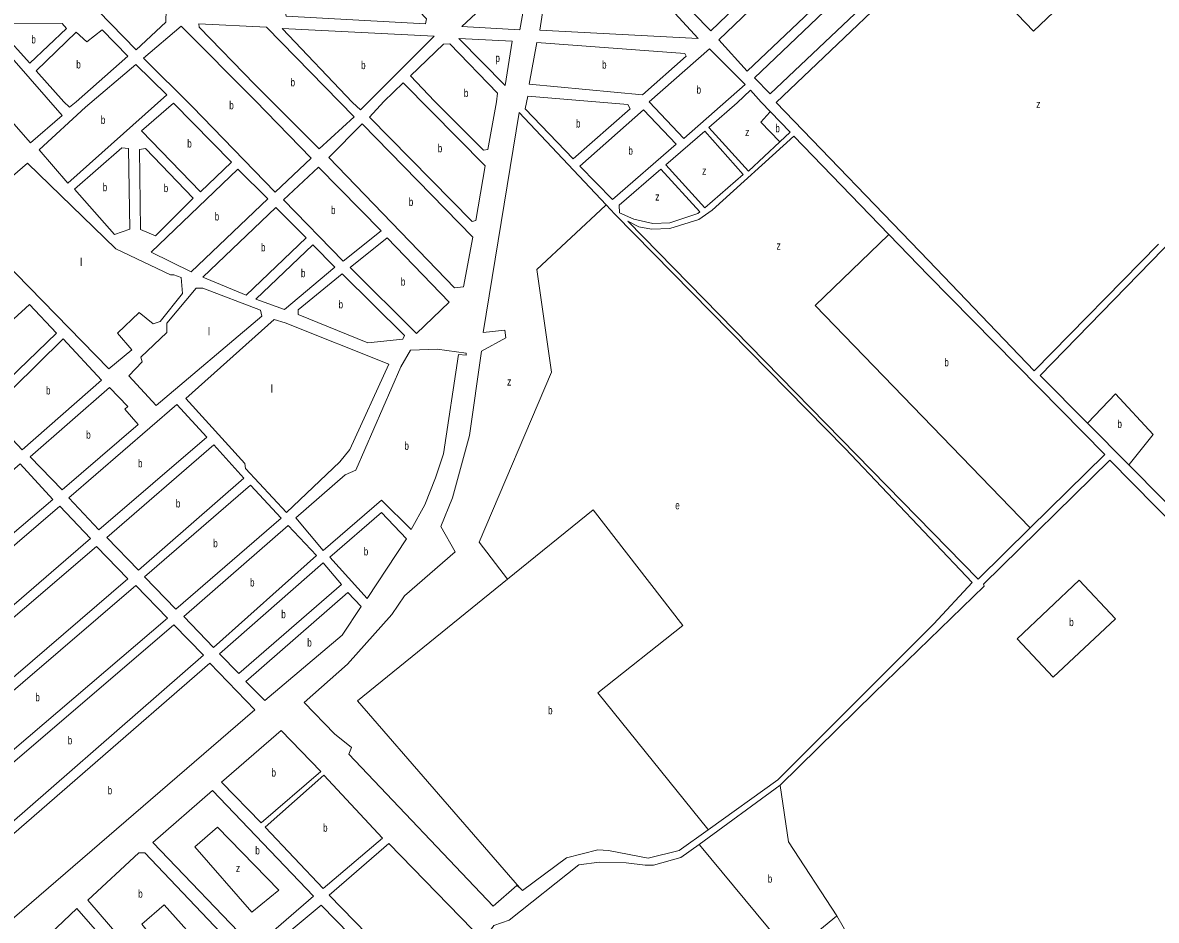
# Model space of a CAD drawing. Extents: x 639657 to 671642, y 222838 to 252123.
# Drawn here: x 655868 to 657284, y 230977 to 232099 of the extents above; entities that cross this region are included whole.
import ezdxf

# ---------------------------------------------------------------- set-up
doc = ezdxf.new("R2010")
doc.units = 0
doc.header["$LTSCALE"] = 4
doc.layers.add('1', color=7, linetype='Continuous', lineweight=13)
doc.layers.add('21', color=7, linetype='Continuous', lineweight=13)
doc.layers.add('7', color=7, linetype='Continuous')

msp = doc.modelspace()

# ---------------------------------------------------------------- linework, layer by layer
at = {"layer": '1'}
for p, q in [((656826.872, 231961.872), (656802.139, 231987.495)), ((656720.076, 231963.402), (656671.426, 231921.291)), ((656720.076, 231963.402), (656768.358, 231909.32)), ((656725.323, 231967.943), (656774.94, 231913.489)), ((656671.426, 231921.291), (656720.141, 231867.293)), ((656665.175, 231915.88), (656714.147, 231862.419)), ((656720.141, 231867.293), (656768.358, 231909.32))]:
    msp.add_line(p, q, dxfattribs=at)
for points in [[(657373.42, 232319.24), (657130.93, 232088.08), (657022.28, 232201.82), (656809.46, 231999.27), (656999.72, 231801.75), (657131.49, 231663.63), (657286.84, 231821.95)], [(657516.905, 232183.18), (657501.83, 232163.06), (657485.12, 232145.85), (657483.08, 232139.78), (657484.4, 232133.69), (657512, 232066.96), (657513.06, 232056.44), (657510.14, 232049.18), (657502.45, 232037.56), (657462.02, 231990.01), (657139.113, 231658.155), (657198.198, 231598.527), (657250.016, 231546.232)], [(656802.139, 231987.495), (656790.57, 231999.48), (656777.5, 232014.33), (656760.59, 231998.47), (656725.323, 231967.943)], [(656597.023, 231871.075), (656488.36, 231986.72), (656443.44, 231711.8), (656470.49, 231714.61), (656471.87, 231704.95), (656441.3, 231688.58), (656426.16, 231582.97), (656404.97, 231505.23), (656390.47, 231469.45), (656408.39, 231437.58), (656345.29, 231382.7), (656329.39, 231359.36), (656274.1, 231297.23), (656219.75, 231249.5), (656257.71, 231210.28), (656278.93, 231193.27), (656275.78, 231184.86), (656455.9, 230994.95), (656485.47, 231020.97), (656489.045, 231017.775)], [(656774.94, 231913.489), (656814.015, 231949.894), (656826.872, 231961.872)], [(656624.041, 231850.704), (656637.921, 231843.759), (656653.751, 231841.004), (656676.464, 231841.693), (656712.943, 231852.713), (656729.462, 231864.421), (656831.607, 231956.967)], [(657219.81, 231559.31), (656999.68, 231782.85), (656949.994, 231834.323), (656831.607, 231956.967)], [(656665.175, 231915.88), (656613.21, 231870.9), (656613.73, 231861.24)], [(657006.22, 231347.54), (657054.131, 231399.231), (656895.54, 231566.94), (656607.73, 231859.68), (656597.023, 231871.075)], [(656613.73, 231861.24), (656631.726, 231853.401), (656655.128, 231847.891), (656676.464, 231848.58), (656711.567, 231860.289), (656714.147, 231862.419)], [(656624.041, 231850.704), (657061.52, 231403.65), (657126.744, 231467.79), (657219.81, 231559.31)], [(657250.016, 231546.232), (657547.69, 231245.82), (657540.34, 231235.24), (657455.04, 231319.88), (657226, 231552.15), (657068.21, 231397.25), (657069.35, 231394.7), (656931.76, 231261.67), (656814.32, 231146.24), (656713.006, 231072.175)], [(656724.626, 231090.519), (656811.46, 231152.66), (657006.22, 231347.54)], [(656489.045, 231017.775), (656492.62, 231014.58), (656547.46, 231055.23), (656586.47, 231065.44), (656599.8, 231064.7), (656649.51, 231054.81), (656688.1, 231064.38), (656724.626, 231090.519)], [(656713.006, 231072.175), (656690.32, 231055.59), (656656.04, 231046.06), (656645.94, 231046.4), (656621.85, 231048.99), (656588.33, 231049.99), (656562.8, 231046.55), (656475.94, 230977.58), (656456.79, 230970.95), (656453.1, 230965.47), (656721.14, 230687.77), (657000.35, 230395.98), (657134.77, 230258.17), (657208.41, 230321.35), (657226.66, 230322.21), (657235.15, 230318.12), (657261.23, 230289.95), (657389.09, 230402.13), (657419.13, 230421.32), (657433.542, 230433.621)]]:
    msp.add_lwpolyline(points, dxfattribs=at)
for points in [[(656682.43, 232135.3), (656727.64, 232088.78), (656891.07, 232245.44), (656848.01, 232290.03)], [(656737.92, 232077.58), (656773.05, 232038.39), (656939.93, 232196.97), (656902, 232234.67)], [(656193.25, 232125.17), (656275.08, 232205.89), (656372.79, 232103.6), (656371.27, 232097.16), (656197.28, 232106.91)], [(656801.77, 232009.96), (656968.21, 232167.68), (656947.85, 232188.14), (656782.27, 232029.99)], [(656416.81, 232094.23), (656504.66, 232176.21), (656489.19, 232089.94)], [(656047.35, 232115.29), (656006.63, 232156.21), (655962.49, 232113.61), (656010.06, 232064.73), (656046.88, 232099.62)], [(656523.72, 232152.32), (656514.11, 232089.43), (656711.93, 232078.95), (656654.09, 232142.25)], [(655754.89, 232088.86), (655878.21, 231948.86), (655917.45, 231982.77), (655817.21, 232097.27), (655764.58, 232097.42)], [(655917.76, 232097.63), (655853.74, 232097.38), (655842.54, 232086.68), (655877.25, 232048.14), (655922.9, 232091.6)], [(655885.18, 232038.67), (655919.65, 231999.96), (655926.57, 231993.29), (655935.029, 231999.796), (655999.52, 232057.03), (655967.58, 232089.97), (655948.43, 232074.78), (655934.92, 232086.84)], [(656066.42, 232094.41), (656158.76, 232001.57), (656228.46, 231929.37), (656183.74, 231886.9), (656080.15, 231993.88), (656019.27, 232054.61)], [(656172.97, 232093.24), (656282.13, 231981.37), (656238.46, 231941.06), (656158.21, 232021.7), (656088.54, 232093.27), (656088.13, 232097.57)], [(656382.4, 232081.88), (656290, 231989.82), (656280.18, 231999.24), (656192.52, 232091.68)], [(656479.7, 232075.58), (656413.12, 232079), (656470.76, 232020.42)], [(656510.42, 232073.98), (656695.13, 232060.11), (656697.05, 232057.09), (656642.59, 232008.74), (656501.05, 232022.05)], [(656461.5, 232010.57), (656460.18, 232000.06), (656449.26, 231940.43), (656443.68, 231939.52), (656382.69, 232000.68), (656352.64, 232032.37), (656393.98, 232071.97), (656401.93, 232072.38)], [(656726.29, 232066.02), (656770.46, 232021.41), (656694.08, 231954.27), (656650.714, 232000.088)], [(656009.59, 232046.69), (655946.62, 231993.34), (655888.82, 231940.13), (655924.68, 231898.1), (656048.38, 232008.57)], [(656343.59, 232023.6), (656445.8, 231919.99), (656434.19, 231851.8), (656429.69, 231850.26), (656301.26, 231980.67), (656319.43, 232000.13)], [(656499.08, 232006.81), (656624.28, 231996.66), (656627.12, 231991.31), (656555.73, 231928.85), (656496.06, 231991.08)], [(656129.02, 231924.48), (656056.76, 231998.22), (656016.47, 231963.52), (656090.47, 231887.42)], [(656684.48, 231947.11), (656643.68, 231989.94), (656564.19, 231919.68), (656604.98, 231877.92)], [(656250.59, 231930.2), (656407.69, 231767.58), (656418.85, 231768.96), (656430.3, 231830.93), (656292.1, 231972.22)], [(655932.91, 231890.86), (655991.96, 231942.48), (656000.35, 231941.47), (656002.16, 231840.72), (655983.09, 231834.12)], [(656015.27, 231840.4), (656014.33, 231940.3), (656021.62, 231941.64), (656081.3, 231879.61), (656034.25, 231832.61)], [(655984.76, 231816.09), (655874.15, 231923.26), (655793.14, 231853.41), (655976.07, 231666.47), (656004.43, 231689.91), (655986.61, 231710.82), (656013.88, 231736.83), (656031.2, 231722.58), (656039.98, 231725.44), (656068.02, 231760.48), (656066.33, 231780.45), (656057.06, 231783.59), (656052.76, 231783.56)], [(656315.91, 231838.79), (656237.81, 231918.49), (656193.93, 231877.53), (656268.57, 231800.8)], [(656078.73, 231787.64), (656028.86, 231812.15), (656137.05, 231915.73), (656174.57, 231878.87)], [(656222.31, 231830.07), (656184.35, 231867.78), (656093.19, 231780.67), (656147.34, 231758.55)], [(656195.21, 231740.25), (656159.42, 231753.5), (656230.77, 231821.33), (656258.32, 231793.2)], [(656323.52, 231830.04), (656277.45, 231792.93), (656360.3, 231710.47), (656400.98, 231749.48)], [(656267.42, 231784.89), (656212.41, 231739.97), (656212.46, 231734.38), (656299.17, 231698.79), (656343.18, 231703.45), (656345.07, 231707.98)], [(656093.32, 231766.92), (656085.15, 231767.28), (656048.39, 231723.36), (656048.49, 231711.76), (656015.69, 231680.77), (656017.68, 231675.2), (656000.65, 231657.44), (656034.95, 231620.55), (656167.14, 231732.07), (656165.13, 231739.58)], [(655910.54, 231711.06), (655814.91, 231618.74), (655779.08, 231657.56), (655876.89, 231746.88)], [(656196.01, 231723.93), (656182.43, 231728.12), (656072.04, 231629.23), (656145.65, 231548.19), (656146.57, 231541.76), (656197.57, 231486.96), (656264.46, 231550.04), (656276.78, 231565.4), (656325.42, 231672.15)], [(655966.75, 231652), (655867.42, 231565.02), (655824.22, 231610.87), (655918.99, 231703.61)], [(656386.05, 231690.92), (656421.98, 231686.06), (656422.01, 231683.27), (656412.55, 231684.05), (656393.72, 231559.93), (656383.89, 231530.19), (656370.67, 231496.57), (656353.34, 231465.48), (656316.47, 231502.35), (656243.57, 231439.43), (656209.24, 231479.97), (656271.05, 231533.98), (656284.54, 231539.68), (656340.71, 231668.63), (656352.76, 231689.57)], [(656012.39, 231596.73), (655917.53, 231515.15), (655877.6, 231556.51), (655976.72, 231642.84), (655999.5, 231619.4), (655995.88, 231616.14)], [(656098.28, 231581.11), (655963.55, 231465.04), (655926, 231505.12), (656060.94, 231621.62)], [(656144.31, 231529.7), (656013.01, 231414.74), (655973.31, 231455.66), (656107.18, 231571.51)], [(655865.22, 231547.6), (655610.9, 231325.68), (655642.93, 231278.88), (655906.04, 231503.03)], [(656191.19, 231479.82), (656059.67, 231365.92), (656020.61, 231406.42), (656152.78, 231520.97)], [(655650.56, 231267.98), (655914.49, 231494.72), (655952.91, 231454.21), (655681.73, 231220.31)], [(656347.86, 231453.84), (656298.48, 231379.51), (656252.02, 231431.12), (656316.61, 231486.88)], [(656235.25, 231432.91), (656106.52, 231318.17), (656069.42, 231356.76), (656199.66, 231470.65)], [(655960.31, 231444.17), (655687.19, 231210.69), (655719.22, 231163.03), (655999.79, 231404.1)], [(656266.31, 231396.86), (656138.19, 231285.78), (656113.9, 231310.29), (656243.71, 231423.74)], [(656009.54, 231395.8), (655726.83, 231153.42), (655757.79, 231106.18), (656049.03, 231354.65)], [(656267.32, 231333.7), (656170.52, 231251.88), (656147.1, 231275.75), (656274.35, 231386.83), (656291.06, 231369.35)], [(656057.05, 231346.34), (655764.97, 231096.14), (655795.07, 231048.03), (656093.93, 231308.61)], [(656101.98, 231298.58), (655802.67, 231038.86), (655845.85, 230970.87), (656158.17, 231240.39)], [(656240.63, 231163.03), (656166.02, 231099.24), (656116.57, 231149.96), (656190.96, 231214.6)], [(656317.64, 231080.1), (656243.46, 231017.17), (656171.22, 231093.69), (656244.53, 231158.76)], [(656231.52, 231007.4), (656156.92, 230942.74), (656030.9, 231074.47), (656105.5, 231139.55)], [(656251.18, 231008.67), (656325.79, 231073.33), (656579.74, 230812.26), (656504.7, 230748.23)], [(656013.4, 231061.65), (655949.7, 231002.68), (656062.83, 230870.83), (656138.93, 230937.01), (656020.7, 231061.71)], [(655974.79, 230795.31), (655869.16, 230928.73), (655936.05, 230992.03), (656050.89, 230860.63)], [(656166.13, 230933.81), (656241.2, 230996.12), (656493.19, 230737.82), (656416.86, 230673.55)]]:
    msp.add_lwpolyline(points, close=True, dxfattribs=at)
at = {"layer": '21'}
for points in [[(656802.139, 231987.495), (656801.669, 231986.995), (656790.031, 231974.621), (656813.53, 231950.394), (656814.015, 231949.894)], [(656473.84, 231403.464), (656438.472, 231449.916), (656528.59, 231662.339), (656510.567, 231790.595), (656596.264, 231870.369), (656597.023, 231871.075)], [(657126.744, 231467.79), (657126.261, 231468.29), (656858.17, 231745.605), (656949.494, 231833.84), (656949.994, 231834.323)], [(657198.198, 231598.527), (657198.676, 231599.027), (657233.008, 231634.971), (657280.394, 231584.23), (657250.416, 231546.732), (657250.016, 231546.232)], [(656724.626, 231090.519), (656724.223, 231091.019), (656586.667, 231261.54), (656692.807, 231345.708), (656580.659, 231489.996), (656473.84, 231403.464)], [(656473.84, 231403.464), (656286.271, 231251.52), (656488.611, 231018.275), (656489.045, 231017.775)], [(656814.32, 231146.24), (656814.395, 231145.74), (656824.98, 231075.168), (656885.059, 230982.984)], [(656885.059, 230982.984), (656884.559, 230982.57), (656826.983, 230934.888), (656713.421, 231071.675), (656713.006, 231072.175)], [(656885.059, 230982.984), (657089.328, 230628.277), (657177.444, 230712.445), (657433.083, 230434.121), (657433.542, 230433.621)]]:
    msp.add_lwpolyline(points, dxfattribs=at)
for points in [[(657110.348, 231329.154), (657187.81, 231402.109), (657233.008, 231354.118), (657155.546, 231281.163)], [(656083.165, 231068.942), (656154.523, 230987.343), (656188.02, 231015.082), (656111.785, 231093.674)], [(656017.073, 230972.638), (656066.736, 230911.063), (656097.924, 230937.645), (656044.789, 230996.589)]]:
    msp.add_lwpolyline(points, close=True, dxfattribs=at)

# ---------------------------------------------------------------- texts
at = {"layer": '7'}
for s, width, p in [('b', 0.75, (655879.103, 232072.885)), ('b', 0.75, (655935.202, 232041.63)), ('b', 0.75, (656290.967, 232040.75)), ('p', 0.75, (656458.724, 232049.71)), ('b', 0.75, (656591.933, 232041.36)), ('b', 0.75, (656202.844, 232019.315)), ('b', 0.75, (656419.306, 232005.95)), ('b', 0.75, (656709.943, 232010.145)), ('b', 0.75, (656126.285, 231990.655)), ('z', 0.8, (657134.141, 231992.095)), ('b', 0.75, (655965.87, 231972.395)), ('b', 0.75, (656559.318, 231967.83)), ('z', 0.8, (656770.588, 231957.144)), ('b', 0.75, (656808.368, 231961.932)), ('b', 0.75, (656073.823, 231942.82)), ('b', 0.75, (656386.712, 231936.93)), ('b', 0.75, (656624.824, 231933.93)), ('z', 0.8, (656716.902, 231908.932)), ('b', 0.75, (655968.24, 231888.3)), ('b', 0.75, (656044.45, 231887.125)), ('b', 0.75, (656350.513, 231869.9)), ('z', 0.8, (656658.398, 231876.561)), ('b', 0.75, (656108.083, 231851.685)), ('b', 0.75, (656253.401, 231859.645)), ('b', 0.75, (656165.893, 231813.165)), ('z', 0.8, (656809.82, 231815.262)), ('b', 0.75, (656215.827, 231780.79)), ('b', 0.75, (656340.618, 231770.255)), ('b', 0.75, (656262.792, 231741.84)), ('b', 0.75, (657019.437, 231669.462)), ('z', 0.8, (656473.272, 231645.404)), ('b', 0.75, (655897.366, 231634.315)), ('b', 0.75, (657235.651, 231592.488)), ('b', 0.75, (655947.592, 231578.995)), ('b', 0.75, (656345.081, 231565.175)), ('b', 0.75, (656012.342, 231543.33)), ('b', 0.75, (656059.569, 231493.125)), ('e', 0.75, (656683.322, 231490.835)), ('b', 0.75, (656106.259, 231443.445)), ('b', 0.75, (656294.284, 231433.195)), ('b', 0.75, (656152.265, 231394.41)), ('b', 0.75, (656191.267, 231354.76)), ('b', 0.75, (657175.36, 231344.921)), ('b', 0.75, (656223.701, 231319.355)), ('b', 0.75, (655884.081, 231250.99)), ('b', 0.75, (656524.503, 231234.701)), ('b', 0.75, (655924.532, 231197.185)), ('b', 0.75, (656179.032, 231156.92)), ('b', 0.75, (655974.437, 231134.725)), ('b', 0.75, (656243.477, 231087.965)), ('b', 0.75, (656158.782, 231059.638)), ('z', 0.8, (656134.553, 231037.562)), ('b', 0.75, (656798.864, 231024.281)), ('b', 0.75, (656012.566, 231005.566))]:
    msp.add_text(s, height=10, dxfattribs=dict(at, width=width)).set_placement(p)
for p in [(655939.779, 231794.865), (656099.46, 231708.083), (656177.924, 231636.453)]:
    msp.add_text('l', height=10, dxfattribs=at).set_placement(p)

doc.saveas('drawing.dxf')
